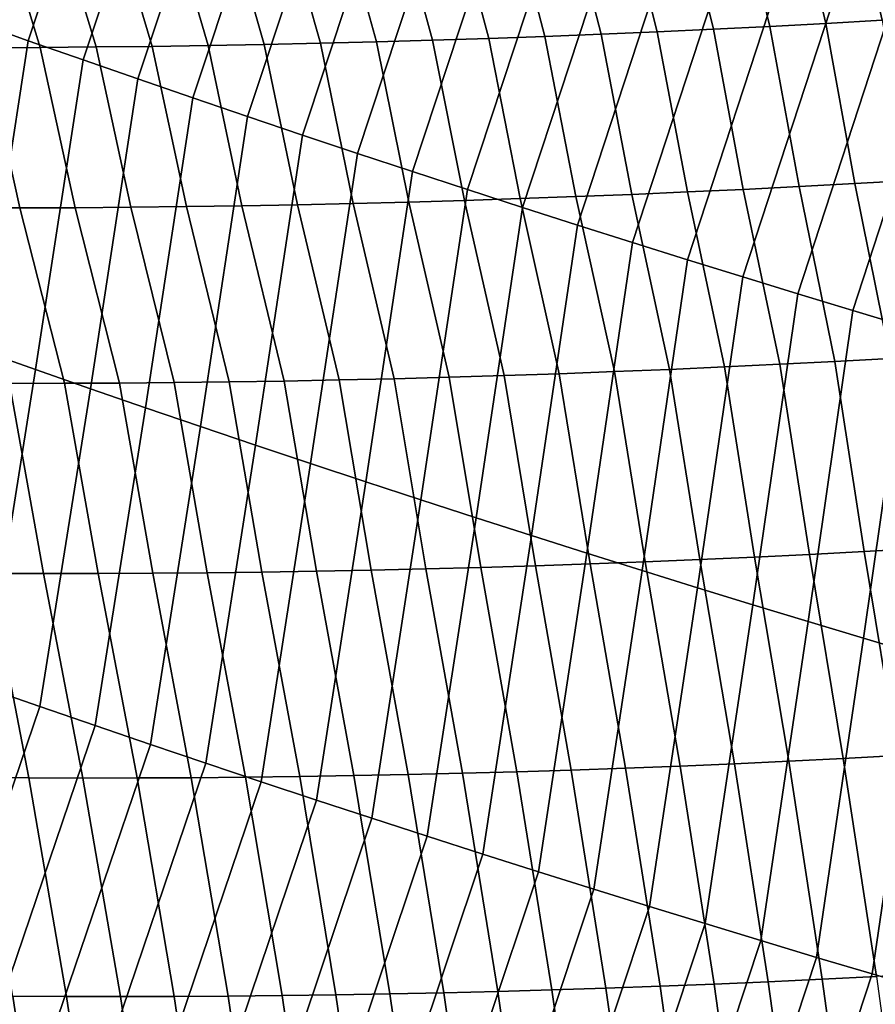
# Model space of a CAD drawing. Header units: metres. Extents: x -240 to 45, y -77 to 27.
# Tile 812 of 1056: x 16.399 to 17.297, y -25.946 to -24.913. Entities that reach past the tile are written whole.
import ezdxf

# ---------------------------------------------------------------- set-up
doc = ezdxf.new("R2010")
doc.units = ezdxf.units.M
doc.layers.add('solid_102011X2', color=7, linetype='CONTINUOUS')

msp = doc.modelspace()

# ---------------------------------------------------------------- linework, layer by layer
at = {"layer": 'solid_102011X2'}
for points in [[(16.293291, -24.893772, 122.493629), (16.350708, -24.914316, 122.501602), (16.449903, -24.617161, 122.718987), (16.392515, -24.596863, 122.711502)], [(16.350708, -24.914316, 122.501602), (16.408165, -24.934679, 122.50943), (16.50733, -24.637276, 122.726326), (16.449903, -24.617161, 122.718987)], [(16.408165, -24.934679, 122.50943), (16.46566, -24.954861, 122.517113), (16.564789, -24.657207, 122.733528), (16.50733, -24.637276, 122.726326)], [(16.46566, -24.954861, 122.517113), (16.523193, -24.974859, 122.524651), (16.62228, -24.676954, 122.740585), (16.564789, -24.657207, 122.733528)], [(16.523193, -24.974859, 122.524651), (16.580761, -24.994677, 122.532036), (16.679804, -24.696516, 122.747498), (16.62228, -24.676954, 122.740585)], [(16.580761, -24.994677, 122.532036), (16.638365, -25.014309, 122.539284), (16.737358, -24.715893, 122.754265), (16.679804, -24.696516, 122.747498)], [(16.638365, -25.014309, 122.539284), (16.696003, -25.033756, 122.546371), (16.794941, -24.735085, 122.760895), (16.737358, -24.715893, 122.754265)], [(16.696003, -25.033756, 122.546371), (16.753674, -25.053019, 122.553322), (16.852552, -24.754087, 122.767372), (16.794941, -24.735085, 122.760895)], [(16.753674, -25.053019, 122.553322), (16.811375, -25.072096, 122.56012), (16.910192, -24.772903, 122.773712), (16.852552, -24.754087, 122.767372)], [(17.269522, -24.761801, 76.668251), (17.329359, -24.758307, 76.66288), (17.363716, -24.909718, 77.008934), (17.304659, -24.913242, 77.014229)], [(17.090076, -24.77107, 76.685066), (17.149879, -24.768183, 76.679344), (17.186575, -24.919685, 77.025177), (17.12755, -24.922604, 77.03083)], [(17.149879, -24.768183, 76.679344), (17.209696, -24.765093, 76.673737), (17.245611, -24.916565, 77.019646), (17.186575, -24.919685, 77.025177)], [(17.209696, -24.765093, 76.673737), (17.269522, -24.761801, 76.668251), (17.304659, -24.913242, 77.014229), (17.245611, -24.916565, 77.019646)], [(16.811375, -25.072096, 122.56012), (16.869108, -25.090986, 122.566772), (16.967859, -24.791531, 122.7799), (16.910192, -24.772903, 122.773712)], [(16.851015, -24.780603, 76.70916), (16.910755, -24.778524, 76.702957), (16.950556, -24.930141, 77.048508), (16.891592, -24.932249, 77.054634)], [(16.910755, -24.778524, 76.702957), (16.970512, -24.776241, 76.696877), (17.009539, -24.927832, 77.042496), (16.950556, -24.930141, 77.048508)], [(16.970512, -24.776241, 76.696877), (17.030287, -24.773758, 76.69091), (17.068537, -24.925318, 77.036606), (17.009539, -24.927832, 77.042496)], [(17.030287, -24.773758, 76.69091), (17.090076, -24.77107, 76.685066), (17.12755, -24.922604, 77.03083), (17.068537, -24.925318, 77.036606)], [(16.373873, -24.789867, 76.762985), (16.433434, -24.789431, 76.755852), (16.479427, -24.941265, 77.100792), (16.420641, -24.941727, 77.107841)], [(16.433434, -24.789431, 76.755852), (16.493017, -24.788788, 76.748833), (16.538237, -24.940596, 77.093849), (16.479427, -24.941265, 77.100792)], [(16.493017, -24.788788, 76.748833), (16.552626, -24.787937, 76.741928), (16.597073, -24.939718, 77.087021), (16.538237, -24.940596, 77.093849)], [(16.552626, -24.787937, 76.741928), (16.612257, -24.78688, 76.735138), (16.655931, -24.938635, 77.080315), (16.597073, -24.939718, 77.087021)], [(16.612257, -24.78688, 76.735138), (16.671915, -24.785618, 76.72847), (16.714813, -24.937347, 77.073715), (16.655931, -24.938635, 77.080315)], [(16.671915, -24.785618, 76.72847), (16.731594, -24.784151, 76.721916), (16.773718, -24.935852, 77.067238), (16.714813, -24.937347, 77.073715)], [(16.731594, -24.784151, 76.721916), (16.791294, -24.782478, 76.715477), (16.832645, -24.934153, 77.060875), (16.773718, -24.935852, 77.067238)], [(16.791294, -24.782478, 76.715477), (16.851015, -24.780603, 76.70916), (16.891592, -24.932249, 77.054634), (16.832645, -24.934153, 77.060875)], [(16.314335, -24.790098, 76.770226), (16.373873, -24.789867, 76.762985), (16.420641, -24.941727, 77.107841), (16.361877, -24.941982, 77.115013)], [(16.869108, -25.090986, 122.566772), (16.926868, -25.109688, 122.573273), (17.025549, -24.809969, 122.785942), (16.967859, -24.791531, 122.7799)], [(16.926868, -25.109688, 122.573273), (16.984659, -25.128204, 122.579628), (17.083265, -24.828217, 122.791847), (17.025549, -24.809969, 122.785942)], [(16.984659, -25.128204, 122.579628), (17.042477, -25.14653, 122.585831), (17.141003, -24.846273, 122.7976), (17.083265, -24.828217, 122.791847)], [(17.042477, -25.14653, 122.585831), (17.100321, -25.164665, 122.591888), (17.198765, -24.86414, 122.803207), (17.141003, -24.846273, 122.7976)], [(17.100321, -25.164665, 122.591888), (17.15819, -25.182611, 122.597794), (17.256548, -24.881815, 122.80867), (17.198765, -24.86414, 122.803207)], [(17.15819, -25.182611, 122.597794), (17.216085, -25.200365, 122.603554), (17.314358, -24.899294, 122.813988), (17.256548, -24.881815, 122.80867)], [(17.216085, -25.200365, 122.603554), (17.27401, -25.217928, 122.609161), (17.37219, -24.91658, 122.81916), (17.314358, -24.899294, 122.813988)], [(17.304659, -24.913242, 77.014229), (17.334488, -25.081285, 77.353096), (17.275906, -25.084635, 77.358475), (17.245611, -24.916565, 77.019646)], [(16.300247, -25.239202, 122.306259), (16.357891, -25.259665, 122.314461), (16.408165, -24.934679, 122.50943), (16.350708, -24.914316, 122.501602)], [(17.12755, -24.922604, 77.03083), (17.158775, -25.090721, 77.369598), (17.100227, -25.093458, 77.375343), (17.068537, -24.925318, 77.036606)], [(17.186575, -24.919685, 77.025177), (17.217335, -25.08778, 77.363983), (17.158775, -25.090721, 77.369598), (17.12755, -24.922604, 77.03083)], [(17.245611, -24.916565, 77.019646), (17.275906, -25.084635, 77.358475), (17.217335, -25.08778, 77.363983), (17.186575, -24.919685, 77.025177)], [(17.27401, -25.217928, 122.609161), (17.331961, -25.235296, 122.614624), (17.43005, -24.933672, 122.824196), (17.37219, -24.91658, 122.81916)], [(16.832645, -24.934153, 77.060875), (16.86619, -25.102354, 77.39949), (16.807728, -25.104065, 77.405823), (16.773718, -24.935852, 77.067238)], [(16.891592, -24.932249, 77.054634), (16.924673, -25.100439, 77.393272), (16.86619, -25.102354, 77.39949), (16.832645, -24.934153, 77.060875)], [(16.950556, -24.930141, 77.048508), (16.983175, -25.098318, 77.387177), (16.924673, -25.100439, 77.393272), (16.891592, -24.932249, 77.054634)], [(17.009539, -24.927832, 77.042496), (17.041693, -25.095991, 77.381203), (16.983175, -25.098318, 77.387177), (16.950556, -24.930141, 77.048508)], [(17.068537, -24.925318, 77.036606), (17.100227, -25.093458, 77.375343), (17.041693, -25.095991, 77.381203), (17.009539, -24.927832, 77.042496)], [(16.361877, -24.941982, 77.115013), (16.399137, -25.110201, 77.453415), (16.340862, -25.110241, 77.460678), (16.303137, -24.942028, 77.122292)], [(16.357891, -25.259665, 122.314461), (16.415575, -25.279945, 122.32251), (16.46566, -24.954861, 122.517113), (16.408165, -24.934679, 122.50943)], [(16.420641, -24.941727, 77.107841), (16.457436, -25.109953, 77.446274), (16.399137, -25.110201, 77.453415), (16.361877, -24.941982, 77.115013)], [(16.479427, -24.941265, 77.100792), (16.515757, -25.109493, 77.43924), (16.457436, -25.109953, 77.446274), (16.420641, -24.941727, 77.107841)], [(16.538237, -24.940596, 77.093849), (16.574102, -25.108826, 77.432327), (16.515757, -25.109493, 77.43924), (16.479427, -24.941265, 77.100792)], [(16.597073, -24.939718, 77.087021), (16.632473, -25.107948, 77.425529), (16.574102, -25.108826, 77.432327), (16.538237, -24.940596, 77.093849)], [(16.655931, -24.938635, 77.080315), (16.690866, -25.106861, 77.418846), (16.632473, -25.107948, 77.425529), (16.597073, -24.939718, 77.087021)], [(16.714813, -24.937347, 77.073715), (16.749287, -25.105566, 77.412277), (16.690866, -25.106861, 77.418846), (16.655931, -24.938635, 77.080315)], [(16.773718, -24.935852, 77.067238), (16.807728, -25.104065, 77.405823), (16.749287, -25.105566, 77.412277), (16.714813, -24.937347, 77.073715)], [(16.415575, -25.279945, 122.32251), (16.473301, -25.300045, 122.330414), (16.523193, -24.974859, 122.524651), (16.46566, -24.954861, 122.517113)], [(16.473301, -25.300045, 122.330414), (16.531065, -25.319963, 122.338165), (16.580761, -24.994677, 122.532036), (16.523193, -24.974859, 122.524651)], [(16.531065, -25.319963, 122.338165), (16.588869, -25.339697, 122.345764), (16.638365, -25.014309, 122.539284), (16.580761, -24.994677, 122.532036)], [(16.588869, -25.339697, 122.345764), (16.646709, -25.359249, 122.35321), (16.696003, -25.033756, 122.546371), (16.638365, -25.014309, 122.539284)], [(16.646709, -25.359249, 122.35321), (16.704586, -25.378614, 122.360512), (16.753674, -25.053019, 122.553322), (16.696003, -25.033756, 122.546371)], [(16.704586, -25.378614, 122.360512), (16.762499, -25.397797, 122.367661), (16.811375, -25.072096, 122.56012), (16.753674, -25.053019, 122.553322)], [(16.762499, -25.397797, 122.367661), (16.820444, -25.416794, 122.374649), (16.869108, -25.090986, 122.566772), (16.811375, -25.072096, 122.56012)], [(17.158775, -25.090721, 77.369598), (17.217335, -25.08778, 77.363983), (17.255005, -25.271425, 77.693756), (17.197109, -25.274403, 77.699303)], [(17.217335, -25.08778, 77.363983), (17.275906, -25.084635, 77.358475), (17.31291, -25.268242, 77.688324), (17.255005, -25.271425, 77.693756)], [(17.275906, -25.084635, 77.358475), (17.334488, -25.081285, 77.353096), (17.370823, -25.264856, 77.683014), (17.31291, -25.268242, 77.688324)], [(16.820444, -25.416794, 122.374649), (16.878424, -25.435602, 122.381493), (16.926868, -25.109688, 122.573273), (16.869108, -25.090986, 122.566772)], [(16.924673, -25.100439, 77.393272), (16.983175, -25.098318, 77.387177), (17.0235, -25.282106, 77.716675), (16.965662, -25.284264, 77.722702)], [(16.983175, -25.098318, 77.387177), (17.041693, -25.095991, 77.381203), (17.081356, -25.279743, 77.710762), (17.0235, -25.282106, 77.716675)], [(17.041693, -25.095991, 77.381203), (17.100227, -25.093458, 77.375343), (17.139227, -25.277176, 77.704979), (17.081356, -25.279743, 77.710762)], [(17.100227, -25.093458, 77.375343), (17.158775, -25.090721, 77.369598), (17.197109, -25.274403, 77.699303), (17.139227, -25.277176, 77.704979)], [(16.399137, -25.110201, 77.453415), (16.457436, -25.109953, 77.446274), (16.503717, -25.294046, 77.775139), (16.446079, -25.294329, 77.782219)], [(16.457436, -25.109953, 77.446274), (16.515757, -25.109493, 77.43924), (16.561377, -25.293556, 77.768181), (16.503717, -25.294046, 77.775139)], [(16.515757, -25.109493, 77.43924), (16.574102, -25.108826, 77.432327), (16.619061, -25.292854, 77.76133), (16.561377, -25.293556, 77.768181)], [(16.574102, -25.108826, 77.432327), (16.632473, -25.107948, 77.425529), (16.676769, -25.291943, 77.754601), (16.619061, -25.292854, 77.76133)], [(16.632473, -25.107948, 77.425529), (16.690866, -25.106861, 77.418846), (16.734503, -25.290823, 77.747986), (16.676769, -25.291943, 77.754601)], [(16.690866, -25.106861, 77.418846), (16.749287, -25.105566, 77.412277), (16.792261, -25.289495, 77.741493), (16.734503, -25.290823, 77.747986)], [(16.749287, -25.105566, 77.412277), (16.807728, -25.104065, 77.405823), (16.85004, -25.287958, 77.735107), (16.792261, -25.289495, 77.741493)], [(16.807728, -25.104065, 77.405823), (16.86619, -25.102354, 77.39949), (16.907843, -25.286213, 77.728844), (16.85004, -25.287958, 77.735107)], [(16.86619, -25.102354, 77.39949), (16.924673, -25.100439, 77.393272), (16.965662, -25.284264, 77.722702), (16.907843, -25.286213, 77.728844)], [(16.878424, -25.435602, 122.381493), (16.936436, -25.454224, 122.388176), (16.984659, -25.128204, 122.579628), (16.926868, -25.109688, 122.573273)], [(16.340862, -25.110241, 77.460678), (16.399137, -25.110201, 77.453415), (16.446079, -25.294329, 77.782219), (16.388466, -25.294399, 77.789406)], [(16.936436, -25.454224, 122.388176), (16.994476, -25.472658, 122.394714), (17.042477, -25.14653, 122.585831), (16.984659, -25.128204, 122.579628)], [(16.994476, -25.472658, 122.394714), (17.052547, -25.490904, 122.401093), (17.100321, -25.164665, 122.591888), (17.042477, -25.14653, 122.585831)], [(17.052547, -25.490904, 122.401093), (17.110649, -25.508959, 122.407326), (17.15819, -25.182611, 122.597794), (17.100321, -25.164665, 122.591888)], [(17.110649, -25.508959, 122.407326), (17.168779, -25.526823, 122.413399), (17.216085, -25.200365, 122.603554), (17.15819, -25.182611, 122.597794)], [(17.168779, -25.526823, 122.413399), (17.226942, -25.544495, 122.419319), (17.27401, -25.217928, 122.609161), (17.216085, -25.200365, 122.603554)], [(17.226942, -25.544495, 122.419319), (17.285133, -25.561975, 122.425095), (17.331961, -25.235296, 122.614624), (17.27401, -25.217928, 122.609161)], [(17.285133, -25.561975, 122.425095), (17.343359, -25.579262, 122.43071), (17.389942, -25.252472, 122.619934), (17.331961, -25.235296, 122.614624)], [(16.30442, -25.593231, 122.135216), (16.362329, -25.613598, 122.143639), (16.415575, -25.279945, 122.32251), (16.357891, -25.259665, 122.314461)], [(17.197109, -25.274403, 77.699303), (17.228298, -25.47393, 78.020584), (17.170736, -25.476728, 78.02623), (17.139227, -25.277176, 77.704979)], [(17.255005, -25.271425, 77.693756), (17.285872, -25.470922, 78.01506), (17.228298, -25.47393, 78.020584), (17.197109, -25.274403, 77.699303)], [(17.31291, -25.268242, 77.688324), (17.343454, -25.467709, 78.009659), (17.285872, -25.470922, 78.01506), (17.255005, -25.271425, 77.693756)], [(16.362329, -25.613598, 122.143639), (16.42028, -25.633785, 122.151909), (16.473301, -25.300045, 122.330414), (16.415575, -25.279945, 122.32251)], [(16.965662, -25.284264, 77.722702), (16.998137, -25.483881, 78.043884), (16.940636, -25.485849, 78.050011), (16.907843, -25.286213, 77.728844)], [(17.0235, -25.282106, 77.716675), (17.055655, -25.481705, 78.03788), (16.998137, -25.483881, 78.043884), (16.965662, -25.284264, 77.722702)], [(17.081356, -25.279743, 77.710762), (17.113188, -25.479321, 78.031998), (17.055655, -25.481705, 78.03788), (17.0235, -25.282106, 77.716675)], [(17.139227, -25.277176, 77.704979), (17.170736, -25.476728, 78.02623), (17.113188, -25.479321, 78.031998), (17.081356, -25.279743, 77.710762)], [(16.388466, -25.294399, 77.789406), (16.424149, -25.494076, 78.110466), (16.366879, -25.493929, 78.117767), (16.330873, -25.294262, 77.796715)], [(16.446079, -25.294329, 77.782219), (16.481441, -25.494009, 78.103287), (16.424149, -25.494076, 78.110466), (16.388466, -25.294399, 77.789406)], [(16.503717, -25.294046, 77.775139), (16.538755, -25.493731, 78.096214), (16.481441, -25.494009, 78.103287), (16.446079, -25.294329, 77.782219)], [(16.561377, -25.293556, 77.768181), (16.596094, -25.493238, 78.089264), (16.538755, -25.493731, 78.096214), (16.503717, -25.294046, 77.775139)], [(16.619061, -25.292854, 77.76133), (16.653458, -25.492537, 78.082428), (16.596094, -25.493238, 78.089264), (16.561377, -25.293556, 77.768181)], [(16.676769, -25.291943, 77.754601), (16.710846, -25.491621, 78.075706), (16.653458, -25.492537, 78.082428), (16.619061, -25.292854, 77.76133)], [(16.734503, -25.290823, 77.747986), (16.768259, -25.490494, 78.069107), (16.710846, -25.491621, 78.075706), (16.676769, -25.291943, 77.754601)], [(16.792261, -25.289495, 77.741493), (16.825695, -25.489155, 78.062622), (16.768259, -25.490494, 78.069107), (16.734503, -25.290823, 77.747986)], [(16.85004, -25.287958, 77.735107), (16.883154, -25.487606, 78.056259), (16.825695, -25.489155, 78.062622), (16.792261, -25.289495, 77.741493)], [(16.907843, -25.286213, 77.728844), (16.940636, -25.485849, 78.050011), (16.883154, -25.487606, 78.056259), (16.85004, -25.287958, 77.735107)], [(16.42028, -25.633785, 122.151909), (16.478277, -25.65379, 122.160027), (16.531065, -25.319963, 122.338165), (16.473301, -25.300045, 122.330414)], [(16.478277, -25.65379, 122.160027), (16.536314, -25.673613, 122.167992), (16.588869, -25.339697, 122.345764), (16.531065, -25.319963, 122.338165)], [(16.536314, -25.673613, 122.167992), (16.594393, -25.693254, 122.175797), (16.646709, -25.359249, 122.35321), (16.588869, -25.339697, 122.345764)], [(16.594393, -25.693254, 122.175797), (16.652512, -25.712711, 122.183449), (16.704586, -25.378614, 122.360512), (16.646709, -25.359249, 122.35321)], [(16.652512, -25.712711, 122.183449), (16.710669, -25.731985, 122.190941), (16.762499, -25.397797, 122.367661), (16.704586, -25.378614, 122.360512)], [(16.710669, -25.731985, 122.190941), (16.768866, -25.751076, 122.19828), (16.820444, -25.416794, 122.374649), (16.762499, -25.397797, 122.367661)], [(16.768866, -25.751076, 122.19828), (16.827097, -25.769979, 122.205467), (16.878424, -25.435602, 122.381493), (16.820444, -25.416794, 122.374649)], [(16.827097, -25.769979, 122.205467), (16.885365, -25.788696, 122.212494), (16.936436, -25.454224, 122.388176), (16.878424, -25.435602, 122.381493)], [(16.885365, -25.788696, 122.212494), (16.943666, -25.807226, 122.21936), (16.994476, -25.472658, 122.394714), (16.936436, -25.454224, 122.388176)], [(17.228298, -25.47393, 78.020584), (17.285872, -25.470922, 78.01506), (17.32094, -25.685238, 78.326126), (17.263784, -25.688282, 78.331596)], [(17.285872, -25.470922, 78.01506), (17.343454, -25.467709, 78.009659), (17.378103, -25.681984, 78.32077), (17.32094, -25.685238, 78.326126)], [(16.943666, -25.807226, 122.21936), (17.002003, -25.825567, 122.226074), (17.052547, -25.490904, 122.401093), (16.994476, -25.472658, 122.394714)], [(16.998137, -25.483881, 78.043884), (17.055655, -25.481705, 78.03788), (17.092392, -25.696165, 78.348755), (17.03529, -25.698374, 78.354721)], [(17.055655, -25.481705, 78.03788), (17.113188, -25.479321, 78.031998), (17.149509, -25.693747, 78.342918), (17.092392, -25.696165, 78.348755)], [(17.113188, -25.479321, 78.031998), (17.170736, -25.476728, 78.02623), (17.20664, -25.691118, 78.337196), (17.149509, -25.693747, 78.342918)], [(17.170736, -25.476728, 78.02623), (17.228298, -25.47393, 78.020584), (17.263784, -25.688282, 78.331596), (17.20664, -25.691118, 78.337196)], [(16.653458, -25.492537, 78.082428), (16.710846, -25.491621, 78.075706), (16.750076, -25.706261, 78.386337), (16.693106, -25.707201, 78.393013)], [(16.710846, -25.491621, 78.075706), (16.768259, -25.490494, 78.069107), (16.807076, -25.705107, 78.379768), (16.750076, -25.706261, 78.386337)], [(16.768259, -25.490494, 78.069107), (16.825695, -25.489155, 78.062622), (16.864096, -25.703739, 78.373329), (16.807076, -25.705107, 78.379768)], [(16.825695, -25.489155, 78.062622), (16.883154, -25.487606, 78.056259), (16.921141, -25.702162, 78.367004), (16.864096, -25.703739, 78.373329)], [(16.883154, -25.487606, 78.056259), (16.940636, -25.485849, 78.050011), (16.978207, -25.700373, 78.360802), (16.921141, -25.702162, 78.367004)], [(16.940636, -25.485849, 78.050011), (16.998137, -25.483881, 78.043884), (17.03529, -25.698374, 78.354721), (16.978207, -25.700373, 78.360802)], [(17.002003, -25.825567, 122.226074), (17.060371, -25.843721, 122.232635), (17.110649, -25.508959, 122.407326), (17.052547, -25.490904, 122.401093)], [(16.309631, -25.49357, 78.125191), (16.366879, -25.493929, 78.117767), (16.408602, -25.708702, 78.428192), (16.351768, -25.708363, 78.435577)], [(16.366879, -25.493929, 78.117767), (16.424149, -25.494076, 78.110466), (16.465456, -25.70883, 78.420921), (16.408602, -25.708702, 78.428192)], [(16.424149, -25.494076, 78.110466), (16.481441, -25.494009, 78.103287), (16.522333, -25.708742, 78.413765), (16.465456, -25.70883, 78.420921)], [(16.481441, -25.494009, 78.103287), (16.538755, -25.493731, 78.096214), (16.579233, -25.708443, 78.406731), (16.522333, -25.708742, 78.413765)], [(16.538755, -25.493731, 78.096214), (16.596094, -25.493238, 78.089264), (16.636158, -25.707928, 78.399818), (16.579233, -25.708443, 78.406731)], [(16.596094, -25.493238, 78.089264), (16.653458, -25.492537, 78.082428), (16.693106, -25.707201, 78.393013), (16.636158, -25.707928, 78.399818)], [(17.060371, -25.843721, 122.232635), (17.118773, -25.861683, 122.239029), (17.168779, -25.526823, 122.413399), (17.110649, -25.508959, 122.407326)], [(17.118773, -25.861683, 122.239029), (17.177208, -25.879456, 122.24527), (17.226942, -25.544495, 122.419319), (17.168779, -25.526823, 122.413399)], [(17.177208, -25.879456, 122.24527), (17.23568, -25.897038, 122.251358), (17.285133, -25.561975, 122.425095), (17.226942, -25.544495, 122.419319)], [(17.23568, -25.897038, 122.251358), (17.294186, -25.914425, 122.257286), (17.343359, -25.579262, 122.43071), (17.285133, -25.561975, 122.425095)], [(17.294186, -25.914425, 122.257286), (17.352726, -25.93162, 122.263054), (17.401615, -25.596355, 122.436172), (17.343359, -25.579262, 122.43071)], [(16.252193, -25.936159, 121.972771), (16.310289, -25.956556, 121.981552), (16.42028, -25.633785, 122.151909), (16.362329, -25.613598, 122.143639)], [(16.310289, -25.956556, 121.981552), (16.368435, -25.976778, 121.990173), (16.478277, -25.65379, 122.160027), (16.42028, -25.633785, 122.151909)], [(16.368435, -25.976778, 121.990173), (16.426626, -25.996819, 121.998634), (16.536314, -25.673613, 122.167992), (16.478277, -25.65379, 122.160027)], [(16.426626, -25.996819, 121.998634), (16.484865, -26.01668, 122.006943), (16.594393, -25.693254, 122.175797), (16.536314, -25.673613, 122.167992)], [(17.20664, -25.691118, 78.337196), (17.263784, -25.688282, 78.331596), (17.298607, -25.917221, 78.632126), (17.241791, -25.920095, 78.63768)], [(17.263784, -25.688282, 78.331596), (17.32094, -25.685238, 78.326126), (17.355434, -25.914137, 78.626694), (17.298607, -25.917221, 78.632126)], [(16.484865, -26.01668, 122.006943), (16.543146, -26.036362, 122.015083), (16.652512, -25.712711, 122.183449), (16.594393, -25.693254, 122.175797)], [(16.978207, -25.700373, 78.360802), (17.03529, -25.698374, 78.354721), (17.071417, -25.92746, 78.65509), (17.014656, -25.929491, 78.661133)], [(17.03529, -25.698374, 78.354721), (17.092392, -25.696165, 78.348755), (17.128193, -25.925215, 78.649162), (17.071417, -25.92746, 78.65509)], [(17.092392, -25.696165, 78.348755), (17.149509, -25.693747, 78.342918), (17.184984, -25.922762, 78.643356), (17.128193, -25.925215, 78.649162)], [(17.149509, -25.693747, 78.342918), (17.20664, -25.691118, 78.337196), (17.241791, -25.920095, 78.63768), (17.184984, -25.922762, 78.643356)], [(16.351768, -25.708363, 78.435577), (16.408602, -25.708702, 78.428192), (16.448294, -25.938068, 78.728264), (16.391787, -25.937744, 78.735634)], [(16.408602, -25.708702, 78.428192), (16.465456, -25.70883, 78.420921), (16.504826, -25.938177, 78.721008), (16.448294, -25.938068, 78.728264)], [(16.465456, -25.70883, 78.420921), (16.522333, -25.708742, 78.413765), (16.561377, -25.93807, 78.713875), (16.504826, -25.938177, 78.721008)], [(16.522333, -25.708742, 78.413765), (16.579233, -25.708443, 78.406731), (16.617954, -25.93775, 78.706863), (16.561377, -25.93807, 78.713875)], [(16.579233, -25.708443, 78.406731), (16.636158, -25.707928, 78.399818), (16.674553, -25.937212, 78.699974), (16.617954, -25.93775, 78.706863)], [(16.636158, -25.707928, 78.399818), (16.693106, -25.707201, 78.393013), (16.731176, -25.93646, 78.693199), (16.674553, -25.937212, 78.699974)], [(16.693106, -25.707201, 78.393013), (16.750076, -25.706261, 78.386337), (16.787825, -25.935495, 78.686546), (16.731176, -25.93646, 78.693199)], [(16.750076, -25.706261, 78.386337), (16.807076, -25.705107, 78.379768), (16.844498, -25.934313, 78.680008), (16.787825, -25.935495, 78.686546)], [(16.807076, -25.705107, 78.379768), (16.864096, -25.703739, 78.373329), (16.901196, -25.932919, 78.673599), (16.844498, -25.934313, 78.680008)], [(16.864096, -25.703739, 78.373329), (16.921141, -25.702162, 78.367004), (16.957916, -25.931311, 78.667305), (16.901196, -25.932919, 78.673599)], [(16.921141, -25.702162, 78.367004), (16.978207, -25.700373, 78.360802), (17.014656, -25.929491, 78.661133), (16.957916, -25.931311, 78.667305)], [(16.543146, -26.036362, 122.015083), (16.601473, -26.055861, 122.023071), (16.710669, -25.731985, 122.190941), (16.652512, -25.712711, 122.183449)], [(16.601473, -26.055861, 122.023071), (16.659842, -26.075178, 122.030907), (16.768866, -25.751076, 122.19828), (16.710669, -25.731985, 122.190941)], [(16.659842, -26.075178, 122.030907), (16.71825, -26.094311, 122.038574), (16.827097, -25.769979, 122.205467), (16.768866, -25.751076, 122.19828)], [(16.71825, -26.094311, 122.038574), (16.776701, -26.113262, 122.046082), (16.885365, -25.788696, 122.212494), (16.827097, -25.769979, 122.205467)], [(16.776701, -26.113262, 122.046082), (16.83519, -26.132027, 122.053436), (16.943666, -25.807226, 122.21936), (16.885365, -25.788696, 122.212494)], [(16.83519, -26.132027, 122.053436), (16.893717, -26.150606, 122.060623), (17.002003, -25.825567, 122.226074), (16.943666, -25.807226, 122.21936)], [(16.893717, -26.150606, 122.060623), (16.952282, -26.168999, 122.06765), (17.060371, -25.843721, 122.232635), (17.002003, -25.825567, 122.226074)], [(16.952282, -26.168999, 122.06765), (17.010883, -26.187204, 122.074524), (17.118773, -25.861683, 122.239029), (17.060371, -25.843721, 122.232635)], [(17.010883, -26.187204, 122.074524), (17.069523, -26.205221, 122.08123), (17.177208, -25.879456, 122.24527), (17.118773, -25.861683, 122.239029)], [(17.069523, -26.205221, 122.08123), (17.128199, -26.223049, 122.087776), (17.23568, -25.897038, 122.251358), (17.177208, -25.879456, 122.24527)], [(17.128199, -26.223049, 122.087776), (17.186913, -26.240688, 122.094162), (17.294186, -25.914425, 122.257286), (17.23568, -25.897038, 122.251358)], [(17.186913, -26.240688, 122.094162), (17.245667, -26.258135, 122.100388), (17.352726, -25.93162, 122.263054), (17.294186, -25.914425, 122.257286)], [(17.128193, -25.925215, 78.649162), (17.162167, -26.168381, 78.938507), (17.105595, -26.170656, 78.944405), (17.071417, -25.92746, 78.65509)], [(17.184984, -25.922762, 78.643356), (17.218752, -26.165892, 78.932732), (17.162167, -26.168381, 78.938507), (17.128193, -25.925215, 78.649162)], [(17.241791, -25.920095, 78.63768), (17.275352, -26.163189, 78.927078), (17.218752, -26.165892, 78.932732), (17.184984, -25.922762, 78.643356)], [(17.298607, -25.917221, 78.632126), (17.331963, -26.160275, 78.921555), (17.275352, -26.163189, 78.927078), (17.241791, -25.920095, 78.63768)], [(16.731176, -25.93646, 78.693199), (16.766584, -26.179817, 78.982414), (16.710167, -26.18059, 78.989182), (16.674553, -25.937212, 78.699974)], [(16.787825, -25.935495, 78.686546), (16.823029, -26.178829, 78.975777), (16.766584, -26.179817, 78.982414), (16.731176, -25.93646, 78.693199)], [(16.844498, -25.934313, 78.680008), (16.879498, -26.177626, 78.969254), (16.823029, -26.178829, 78.975777), (16.787825, -25.935495, 78.686546)], [(16.901196, -25.932919, 78.673599), (16.935989, -26.176205, 78.96286), (16.879498, -26.177626, 78.969254), (16.844498, -25.934313, 78.680008)], [(16.957916, -25.931311, 78.667305), (16.992506, -26.17457, 78.956581), (16.935989, -26.176205, 78.96286), (16.901196, -25.932919, 78.673599)], [(17.014656, -25.929491, 78.661133), (17.049042, -26.17272, 78.950432), (16.992506, -26.17457, 78.956581), (16.957916, -25.931311, 78.667305)], [(17.071417, -25.92746, 78.65509), (17.105595, -26.170656, 78.944405), (17.049042, -26.17272, 78.950432), (17.014656, -25.929491, 78.661133)], [(17.245667, -26.258135, 122.100388), (17.304459, -26.275391, 122.106453), (17.411304, -25.94862, 122.268669), (17.352726, -25.93162, 122.263054)], [(16.391787, -25.937744, 78.735634), (16.428425, -26.181192, 79.024834), (16.372143, -26.180662, 79.032326), (16.3353, -25.937204, 78.743126)], [(16.448294, -25.938068, 78.728264), (16.484728, -26.181505, 79.017456), (16.428425, -26.181192, 79.024834), (16.391787, -25.937744, 78.735634)], [(16.504826, -25.938177, 78.721008), (16.541052, -26.181602, 79.010208), (16.484728, -26.181505, 79.017456), (16.448294, -25.938068, 78.728264)], [(16.561377, -25.93807, 78.713875), (16.597401, -26.181482, 79.003075), (16.541052, -26.181602, 79.010208), (16.504826, -25.938177, 78.721008)], [(16.617954, -25.93775, 78.706863), (16.653772, -26.181145, 78.996071), (16.597401, -26.181482, 79.003075), (16.561377, -25.93807, 78.713875)], [(16.674553, -25.937212, 78.699974), (16.710167, -26.18059, 78.989182), (16.653772, -26.181145, 78.996071), (16.617954, -25.93775, 78.706863)]]:
    msp.add_3dface(points, dxfattribs=at)

doc.saveas('drawing.dxf')
